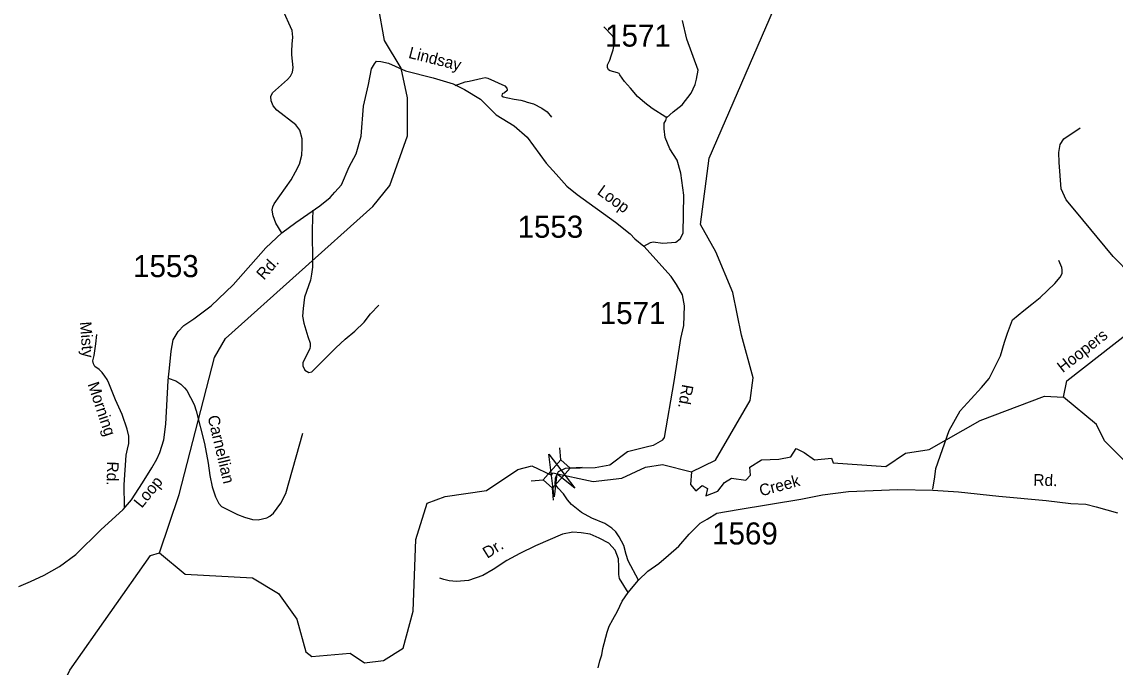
# Model space of a CAD drawing. Extents: x 884530 to 1028605, y 526725 to 653634.
# Drawn here: x 975676 to 981873, y 635186 to 638841 of the extents above; entities that cross this region are included whole.
import ezdxf

# ---------------------------------------------------------------- set-up
doc = ezdxf.new("R2010")
doc.units = 0
for name, color, linetype in [('Exist Hydrographic Creek Single Shore', 7, 'Continuous'), ('Exist Hydrographic Creek Single Shore Label', 7, 'Continuous'), ('Exist Hydrographic Misc Water Feature', 7, 'Continuous'), ('Exist Road Non-System Type 51', 7, 'Continuous'), ('Exist Road Non-System Type 51 Label', 7, 'Continuous'), ('Exist Road Secondary Structure Standard Bridge Attributed CELL', 7, 'Continuous'), ('Exist Road Secondary Structure Standard Bridge CELL', 7, 'Continuous'), ('Exist Road Secondary Type 41 Attributed', 7, 'Continuous'), ('Exist Road Secondary Type 51 Attributed', 7, 'Continuous'), ('Exist Road Secondary Type 51 Label', 7, 'Continuous'), ('Exist Road Secondary Type 51 Number Label', 7, 'Continuous')]:
    doc.layers.add(name, color=color, linetype=linetype)

msp = doc.modelspace()

# ---------------------------------------------------------------- linework, layer by layer
at = {"layer": 'Exist Hydrographic Creek Single Shore'}
for points in [[(981580.6, 636715.8), (981600.3, 636807.3), (981960.4, 637088.9), (982195.6, 637379.5), (982382.9, 637730.2), (982493.4, 638036.5), (982634.8, 638263.4), (982692.7, 638488.7), (982764.3, 638634.9), (982912.7, 638822.2), (983246.2, 638862.9), (983557.3, 639140.8), (983875.1, 639406.8), (983975, 639644.4), (984183.6, 639886.4), (984427.7, 640180), (984586.8, 640541.9), (984823.1, 640522.6), (984900.2, 640585.3), (984943.6, 640657.7)], [(979608.5, 636358.2), (979803.7, 636695.7), (979821.7, 636825.2), (979754.2, 637066.4), (979706, 637307.7), (979609.5, 637539.3), (979522.7, 637693.7), (979570.9, 638070), (979985.7, 639025.3)], [(979471.9, 636292.3), (979466.8, 636220.8), (979496.8, 636185.1), (979532.5, 636215.2), (979562.6, 636198.3), (979553.2, 636156.9), (979620.8, 636183.2), (979658.3, 636232.1), (979697.8, 636256.5), (979780.4, 636245.2), (979806.7, 636273.4), (979802.9, 636318.5), (979868.7, 636359.8), (979966.3, 636363.6), (980033.9, 636376.7), (980065.9, 636425.6), (980110.9, 636401.2), (980169.1, 636359.8), (980264.9, 636369.2), (980275, 636342.7), (980574, 636323.4), (980685.6, 636399), (980819.7, 636419.3), (981108.9, 636584.1), (981472.3, 636721.3), (981580.6, 636715.8)], [(976454.9, 635834.1), (976600.7, 635713), (976983.7, 635692.2), (977130.7, 635603.9), (977234.1, 635457.4), (977286, 635272.6), (977318.5, 635245.7), (977535.9, 635264.4), (977617.5, 635210.2), (977726.3, 635224.4), (977837.2, 635294.4), (977894.5, 635503.3), (977908.6, 635909.9), (977974.1, 636115.4), (978075.3, 636152.7), (978310.1, 636187.4), (978487.5, 636306.4), (978566.4, 636326.9), (978678, 636273.4), (978686.3, 636287.4), (978914.7, 636236.9), (979077.3, 636255.9), (979210.2, 636319), (979306.5, 636334.8), (979471.9, 636292.3), (979608.5, 636358.2)], [(975357, 631702.5), (975382.1, 632069.6), (975356, 632388.1), (975284.7, 632580.7), (975272.6, 632681.2), (975320.8, 632733.5), (975486.7, 632791.3), (975515.7, 632829), (975525.2, 632948.1), (975480.1, 633199.2), (975396.7, 633356.4), (975399.1, 633518.6), (975360.4, 633604.7), (975395.2, 633886.3), (975467.2, 634042.4), (975490.4, 634468.5), (975509.9, 634550.2), (975804.4, 634872.5), (975948.3, 635168.2), (976404.3, 635818.7), (976454.9, 635834.1)]]:
    msp.add_lwpolyline(points, dxfattribs=at)
at = {"layer": 'Exist Hydrographic Misc Water Feature'}
for points in [[(976454.9, 635834.1), (976566.4, 636163.3), (976768.4, 636940.3), (976830.4, 637047.4), (977665.3, 637795.3), (977761.1, 637914.8), (977862.6, 638195), (977861.6, 638411.6), (977825.8, 638579.7), (977731.1, 638735.8), (977696.3, 638936.7), (977864, 639438.8), (977805.3, 639672.9), (977588.3, 639907), (977414.6, 640429)], [(983313.4, 635949.2), (982673.5, 636011.3), (982122.5, 636232.4), (981942.7, 636337.7), (981813.8, 636468.3), (981767, 636561.1), (981580.6, 636715.8)]]:
    msp.add_lwpolyline(points, dxfattribs=at)
at = {"layer": 'Exist Road Non-System Type 51'}
for points in [[(977150.5, 637643.4), (977115.4, 637700.7), (977100.8, 637742.1), (977095.6, 637763.2), (977095.3, 637777.5), (977098.7, 637794.5), (977106.2, 637810.1), (977201.3, 637947.4), (977227.3, 637991), (977250.3, 638034.4), (977262.5, 638086.1), (977265.3, 638128.2), (977265.3, 638178.6), (977251.7, 638227.6), (977228.6, 638258.8), (977121.2, 638340.4), (977100.8, 638366.2), (977088.6, 638394.8), (977087.2, 638417.9), (977096.7, 638439.6), (977181, 638514.5), (977198.7, 638533.4), (977209.5, 638556.5), (977213.6, 638583.8), (977206.8, 638654.5), (977205.4, 638676.2), (977208.2, 638715.7), (977212.2, 638755.1), (977208.2, 638793.2), (977152.4, 638912.8)], [(979332.9, 638300.8), (979325.8, 638301.1), (979249.4, 638350.5), (979207.4, 638381.9), (979164.9, 638419), (979125.2, 638465.1), (979092.4, 638503.5), (979066.2, 638541.4), (979060.8, 638548), (979051.4, 638552.1), (979030.6, 638557.5), (979009.9, 638563.2), (979000.4, 638570.5), (978994.8, 638583), (978996.2, 638598.4), (979008, 638624.5), (979016.4, 638648.8), (979027.6, 638683.2), (979030.6, 638701.6), (979031.2, 638738.4), (979030.6, 638748.4), (979023.5, 638761.5), (978974.8, 638813.7)], [(978131.3, 638480.4), (978187.7, 638500.8), (978211.5, 638505.6), (978285.5, 638522.8), (978301.1, 638526.4), (978316.6, 638522.2), (978413.3, 638478.9), (978425.1, 638466.4), (978427.5, 638459.3), (978425.8, 638452.7), (978411.4, 638439.7), (978397.8, 638433.2), (978396.6, 638423.1), (978403.8, 638416.2), (978430.5, 638411.3), (978465.5, 638403.5), (978504.6, 638397), (978524.2, 638392.8), (978541, 638387.3), (978576.4, 638376.8), (978623.3, 638353.1), (978654.2, 638331.7), (978677.9, 638300.9)], [(982299.3, 637207.2), (981965.2, 637406.5), (981862.6, 637513), (981644.9, 637775.3), (981596, 637833), (981568, 637896), (981555.7, 638044.5), (981554, 638100.5), (981561, 638145.9), (981582, 638179.1), (981674.6, 638242)], [(977324.3, 637774.4), (977321.1, 637668.7), (977321.1, 637599.4), (977322.4, 637538.2), (977323.8, 637451.2), (977317, 637413.1), (977311.6, 637379.1), (977277.9, 637282.2), (977269.4, 637218.6), (977266.6, 637173.8), (977274.8, 637135.6), (977297.1, 637059.5), (977310.2, 637021.4), (977310.2, 637005.1), (977307.4, 636990.2), (977268, 636912.7), (977268, 636892.2), (977280.3, 636867.8), (977302, 636855.6), (977319.6, 636859.6), (977455.6, 636995.6), (977508.7, 637044.6), (977563, 637089.4), (977616.1, 637139.8), (977652.1, 637187.4), (977698.6, 637237.1)], [(980839.8, 636193.7), (980851, 636264.1), (980857.4, 636311.6), (980932.9, 636527.1), (980993.9, 636638.7), (981057.5, 636705.1), (981116.4, 636769.6), (981159.7, 636820.9), (981193.3, 636890.1), (981224.3, 636950), (981246.9, 637026.2), (981263.4, 637077.8), (981291.4, 637152.8), (981355, 637206.4), (981401.8, 637241.6), (981448.3, 637279.7), (981532.3, 637360.1), (981560.8, 637395.1), (981573, 637415.4), (981573.7, 637436.4), (981570.3, 637449.9), (981554.9, 637489.5)], [(976257.3, 636093.8), (976254.9, 636219), (976267.1, 636386.7), (976274.1, 636421.6), (976282.4, 636452.6), (976282.4, 636473.3), (976282.4, 636493.9), (976272.1, 636535.1), (976244.7, 636617.5), (976206.8, 636699.9), (976168.3, 636795), (976159, 636816), (976146.1, 636834.6), (976131.1, 636855.5), (976114.1, 636871.7), (976089.2, 636889.2), (976081, 636904.3), (976077.5, 636921.8), (976084.5, 636952), (976095, 637018.3), (976100.4, 637070.9)], [(976505.4, 636822.2), (976548.9, 636807.9), (976577.5, 636788.6), (976598.2, 636769), (976610.3, 636752.4), (976652.1, 636674), (976664.4, 636638.1), (976710.2, 636452.9), (976732.5, 636340.7), (976740.3, 636272), (976754.3, 636207.6), (976772.6, 636150.5), (976791.6, 636112.6), (976807.1, 636095.6), (976898.9, 636050.4), (976938.5, 636034.8), (976982.5, 636022.5), (977015, 636021.3), (977063.5, 636031.8), (977081.8, 636041.5), (977101.6, 636057.8), (977144.2, 636115.8), (977172.2, 636169.2), (977269.1, 636511)], [(979112.3, 635609.7), (979063.2, 635687.5), (979059.9, 635710.8), (979058.8, 635755.3), (979057.8, 635799.8), (979038.8, 635848.7), (979002.1, 635887.6), (978948.8, 635917.6), (978896.6, 635938.7), (978846.6, 635947.6), (978798.8, 635950.9), (978739.8, 635939.8), (978586.5, 635873.1), (978497.6, 635829.8), (978425.3, 635789.8), (978347.5, 635738.6), (978289.6, 635705.3), (978207.4, 635677.5), (978139.7, 635670.8), (978098.5, 635674.2), (978068.5, 635681.9), (978044.1, 635690.8)]]:
    msp.add_lwpolyline(points, dxfattribs=at)
at = {"layer": 'Exist Road Secondary Structure Standard Bridge Attributed CELL'}
msp.add_lwpolyline([(978693.2, 636151.3), (978662, 636393.1), (978809.9, 636199.2), (978708.4, 636280.3)], close=True, dxfattribs=at)
at = {"layer": 'Exist Road Secondary Structure Standard Bridge CELL'}
for p, q in [((978730.4, 636360.2), (978725.6, 636429)), ((978782.5, 636314.9), (978851.3, 636319.7)), ((978562.2, 636241.5), (978631, 636246.3)), ((978689.1, 636131.2), (978684.3, 636200))]:
    msp.add_line(p, q, dxfattribs=at)
msp.add_lwpolyline([(978631, 636246.3), (978730.2, 636360.4), (978783.4, 636314.1), (978684.3, 636200)], close=True, dxfattribs=at)
at = {"layer": 'Exist Road Secondary Type 41 Attributed'}
for points in [[(979202.2, 637570.5), (979238.8, 637591.6), (979255.1, 637595.1), (979309.6, 637587.3), (979383, 637593), (979406.5, 637613.3), (979423.6, 637644.3), (979428.3, 637859.4), (979411.3, 637985.1), (979389.8, 638057.7), (979348.5, 638122.2), (979322.8, 638187.1), (979316.9, 638235.1), (979317.2, 638266.7), (979325.7, 638282.5), (979329.8, 638297.3), (979366.9, 638332.2), (979418, 638371), (979469.2, 638438.3), (979493.2, 638487.3), (979500.2, 638517.1), (979509.4, 638568.6), (979444.4, 638743.9), (979420.9, 638849.6)], [(977487.3, 637918.2), (977531.3, 638020.5), (977571.1, 638094.6), (977599, 638194.2), (977611.6, 638363), (977640.9, 638487), (977657.4, 638575.6), (977673.9, 638604.6), (977686.1, 638618.2), (977709.7, 638616.4), (977753.1, 638607.6), (977849.9, 638564.8), (978006.6, 638525.3), (978121.2, 638489.8), (978185.3, 638457.8), (978275.1, 638403.9), (978363.7, 638315.1), (978467.2, 638253.1), (978540.6, 638188.7), (978647.6, 638040.9), (978705.4, 637978.9), (978764.9, 637911.1), (978823.1, 637864), (979040.6, 637705.9), (979124.6, 637641.2), (979151.1, 637612.2), (979202.2, 637570.5)], [(978711.3, 636282.7), (978718.5, 636293.7), (978758.1, 636312.7), (978925.9, 636317.9), (979009.1, 636332.3), (979108.1, 636408.2), (979230.6, 636438.7), (979256.7, 636443.7), (979308.6, 636472.9), (979319.1, 636486.5), (979372.9, 636804.5), (979411.7, 637047.9), (979428.3, 637120.8), (979432.3, 637233.5), (979419.8, 637294.6), (979387, 637353.8), (979356, 637399.8), (979202.2, 637570.5)], [(979170.5, 635679.2), (979112.3, 635789.1), (979102, 635824.8), (979087.9, 635875.5), (979060.7, 635924.8), (979042.8, 635953.5), (979019.4, 635974.2), (978980.4, 635999.4), (978905.8, 636030.9), (978848.5, 636062.5), (978791.1, 636108.4), (978768.2, 636134.3), (978745.2, 636168.7), (978716.6, 636200.3), (978698.3, 636223.2), (978700.3, 636257), (978703.6, 636266.6), (978711.3, 636282.7)]]:
    msp.add_lwpolyline(points, dxfattribs=at)
at = {"layer": 'Exist Road Secondary Type 51 Attributed'}
for points in [[(975657.8, 635643), (975724, 635671.4), (975801.6, 635706.7), (975888.6, 635756.8), (975981.4, 635824.5), (976123.4, 635964.6), (976249.8, 636078.9), (976297.7, 636133.1), (976360.2, 636229.4), (976412.7, 636314.5), (976440.5, 636364.7), (976457, 636401.7), (976479.9, 636473.6), (976491.2, 636563), (976504.2, 636810.7), (976513.9, 636899.5), (976522.2, 636975.7), (976533.3, 637039.5), (976561.7, 637088.4), (976594.3, 637120.8), (976651.1, 637159.6), (976748.1, 637233.1), (976872.8, 637352.3), (977059.2, 637561.3), (977148.4, 637645.8), (977229.2, 637705.3), (977365.6, 637799.9), (977423.6, 637847.3), (977450.1, 637876.4), (977487.3, 637918.2), (977487.4, 637918.3)], [(979170.5, 635679.2), (979224.1, 635729), (979287.2, 635772.7), (979342.1, 635819.6), (979400, 635871.6), (979458.5, 635938.5), (979521.7, 636002.4), (979559.7, 636024.5), (979616.1, 636058.3), (979736.1, 636079.6), (980090.7, 636138.4), (980215.2, 636161.6), (980361.6, 636180.4), (980641.5, 636191.7), (980838.9, 636187.9), (980985.8, 636179.3), (981214.4, 636154.9), (981482.8, 636129.7), (981621.3, 636114), (981706.7, 636108.6), (981766.2, 636094.4), (981885.7, 636060.5)], [(978942.5, 635181.7), (978951.9, 635221.3), (978962.7, 635255.4), (978968.7, 635291.7), (978993.3, 635383.5), (979004.1, 635417.4), (979024.8, 635456.1), (979052.1, 635502.9), (979079.5, 635560.8), (979112.3, 635609.7), (979170.5, 635679.2)]]:
    msp.add_lwpolyline(points, dxfattribs=at)

# ---------------------------------------------------------------- texts
at = {"layer": 'Exist Hydrographic Creek Single Shore Label'}
msp.add_text('Hoopers', height=65.62, rotation=38.02662, dxfattribs=at).set_placement((981576.2, 636850.9))
msp.add_text('Hoopers', height=65.62, rotation=38.02662, dxfattribs=at).set_placement((981576.2, 636850.9))
at = {"layer": 'Exist Road Non-System Type 51 Label'}
for s, rotation, p in [('Misty', 274.40269, (976003.9, 637141.1)), ('Morning', 288.46946, (976047.5, 636789.2)), ('Carnellian', 283.41031, (976727.7, 636604.8)), ('Rd.', 268.94189, (976158.7, 636351.6)), ('Dr.', 32.252, (978313.9, 635799.3))]:
    msp.add_text(s, height=65.62, rotation=rotation, dxfattribs=at).set_placement(p)
at = {"layer": 'Exist Road Secondary Type 51 Label'}
for s, rotation, p in [('Lindsay', 345.83, (977863.3, 638638.1)), ('Loop', 323.92132, (978932.3, 637869.4)), ('Rd.', 48.57139, (977047.5, 637375.5)), ('Rd.', 259.80437, (979419.2, 636791.6)), ('Loop', 50.77732, (976355, 636083.1)), ('Creek', 15.30154, (979865.9, 636152.9)), ('Rd.', 358.42533, (981408.7, 636214.8))]:
    msp.add_text(s, height=65.62, rotation=rotation, dxfattribs=at).set_placement(p)
at = {"layer": 'Exist Road Secondary Type 51 Number Label'}
for s, p in [('1571', (978982.2, 638701.3)), ('1553', (978485.8, 637618.5)), ('1553', (976306.3, 637395.4)), ('1571', (978951.8, 637129.3)), ('1569', (979588.9, 635880.9))]:
    msp.add_text(s, height=125, dxfattribs=at).set_placement(p)

doc.saveas('drawing.dxf')
